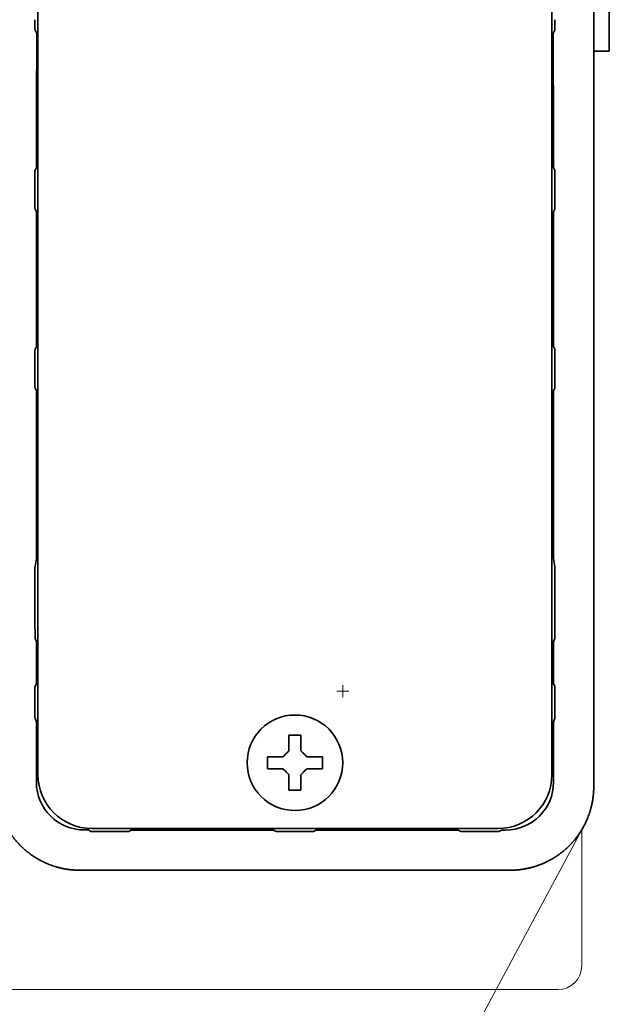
# Model space of a CAD drawing. Extents: x 3940905 to 4145695, y 925352 to 1109797.
# Tile 796 of 1056: x 4037813 to 4037863, y 1101294 to 1101376. Entities that reach past the tile are written whole.
import ezdxf

# ---------------------------------------------------------------- set-up
doc = ezdxf.new("R2010")
doc.units = 0
doc.header["$LTSCALE"] = 750
doc.header["$MEASUREMENT"] = 0
doc.layers.add('CKD Equipments', color=252, linetype='CONTINUOUS', lineweight=0)

msp = doc.modelspace()

# ---------------------------------------------------------------- linework, layer by layer
at = {"layer": 'CKD Equipments', "color": 7, "linetype": 'Continuous', "lineweight": 35}
for p, q in [((4037862.822, 1102023.016, 1423.791), (4037862.822, 1101373.616, 1423.791)), ((4037861.522, 1101372.845, 1423.791), (4037861.522, 1101453.017, 1423.791)), ((4037815.022, 1101313.016, 1423.791), (4037815.022, 1101452.017, 1423.791)), ((4037858.022, 1101452.017, 1423.791), (4037858.022, 1101313.016, 1423.791)), ((4037814.776, 1101375.383, 1423.791), (4037814.924, 1101375.086, 1423.791)), ((4037858.119, 1101375.086, 1423.791), (4037858.267, 1101375.383, 1423.791)), ((4037862.822, 1101373.616, 1423.791), (4037861.522, 1101373.616, 1423.791)), ((4037861.522, 1101368.88, 1423.791), (4037861.522, 1101372.845, 1423.791)), ((4037814.91, 1101371.441, 1423.791), (4037814.906, 1101370.956, 1423.791)), ((4037858.137, 1101370.956, 1423.791), (4037858.133, 1101371.441, 1423.791)), ((4037861.522, 1101312.014, 1423.791), (4037861.522, 1101368.81, 1423.791)), ((4037814.889, 1101366.36, 1423.791), (4037814.889, 1101363.877, 1423.791)), ((4037858.154, 1101363.877, 1423.791), (4037858.154, 1101366.36, 1423.791)), ((4037814.889, 1101363.877, 1423.791), (4037814.776, 1101363.65, 1423.791)), ((4037858.267, 1101363.65, 1423.791), (4037858.154, 1101363.877, 1423.791)), ((4037814.772, 1101361.246, 1423.791), (4037814.772, 1101362.787, 1423.791)), ((4037858.272, 1101362.787, 1423.791), (4037858.272, 1101361.246, 1423.791)), ((4037814.776, 1101360.383, 1423.791), (4037814.889, 1101360.156, 1423.791)), ((4037814.889, 1101360.156, 1423.791), (4037814.889, 1101348.877, 1423.791)), ((4037858.154, 1101360.156, 1423.791), (4037858.267, 1101360.383, 1423.791)), ((4037858.154, 1101348.877, 1423.791), (4037858.154, 1101360.156, 1423.791)), ((4037814.889, 1101348.877, 1423.791), (4037814.776, 1101348.65, 1423.791)), ((4037858.267, 1101348.65, 1423.791), (4037858.154, 1101348.877, 1423.791)), ((4037814.772, 1101346.246, 1423.791), (4037814.772, 1101347.787, 1423.791)), ((4037858.272, 1101347.787, 1423.791), (4037858.272, 1101346.246, 1423.791)), ((4037814.776, 1101345.383, 1423.791), (4037814.889, 1101345.156, 1423.791)), ((4037814.889, 1101345.156, 1423.791), (4037814.889, 1101331.117, 1423.791)), ((4037858.154, 1101345.156, 1423.791), (4037858.267, 1101345.383, 1423.791)), ((4037858.154, 1101331.117, 1423.791), (4037858.154, 1101345.156, 1423.791)), ((4037814.889, 1101331.117, 1423.791), (4037814.776, 1101330.466, 1423.791)), ((4037858.267, 1101330.466, 1423.791), (4037858.154, 1101331.117, 1423.791)), ((4037814.772, 1101326.24, 1423.791), (4037814.772, 1101329.602, 1423.791)), ((4037858.272, 1101329.602, 1423.791), (4037858.272, 1101326.24, 1423.791)), ((4037814.772, 1101326.003, 1423.791), (4037814.776, 1101324.431, 1423.791)), ((4037814.776, 1101324.431, 1423.791), (4037814.894, 1101324.164, 1423.791)), ((4037814.894, 1101320.628, 1423.791), (4037814.894, 1101324.164, 1423.791)), ((4037858.149, 1101324.164, 1423.791), (4037858.267, 1101324.436, 1423.791)), ((4037858.149, 1101324.164, 1423.791), (4037858.149, 1101320.628, 1423.791)), ((4037814.894, 1101320.628, 1423.791), (4037814.776, 1101320.42, 1423.791)), ((4037858.267, 1101320.42, 1423.791), (4037858.149, 1101320.628, 1423.791)), ((4037814.769, 1101319.624, 1423.791), (4037814.769, 1101318.542, 1423.791)), ((4037858.274, 1101318.542, 1423.791), (4037858.274, 1101319.624, 1423.791)), ((4037814.776, 1101317.741, 1423.791), (4037814.894, 1101317.447, 1423.791)), ((4037858.154, 1101317.458, 1423.791), (4037858.267, 1101317.741, 1423.791)), ((4037814.894, 1101312.388, 1423.791), (4037814.894, 1101317.447, 1423.791)), ((4037858.022, 1101317.364, 1423.791), (4037858.154, 1101317.458, 1423.791)), ((4037858.154, 1101312.384, 1423.791), (4037858.154, 1101317.458, 1423.791)), ((4037834.222, 1101314.516, 1423.791), (4037834.222, 1101314.016, 1423.791)), ((4037838.822, 1101314.016, 1423.791), (4037838.822, 1101314.516, 1423.791)), ((4037834.222, 1101314.016, 1423.791), (4037834.222, 1101313.516, 1423.791)), ((4037838.822, 1101313.516, 1423.791), (4037838.822, 1101314.016, 1423.791)), ((4037853.522, 1101308.516, 1423.791), (4037819.521, 1101308.516, 1423.791)), ((4037819.24, 1101308.389, 1423.791), (4037818.894, 1101308.389, 1423.791)), ((4037819.24, 1101308.389, 1423.791), (4037819.45, 1101308.271, 1423.791)), ((4037821.759, 1101308.266, 1423.791), (4037820.314, 1101308.266, 1423.791)), ((4037822.824, 1101308.384, 1423.791), (4037822.623, 1101308.271, 1423.791)), ((4037834.737, 1101308.384, 1423.791), (4037822.824, 1101308.384, 1423.791)), ((4037834.737, 1101308.384, 1423.791), (4037834.964, 1101308.271, 1423.791)), ((4037835.763, 1101308.264, 1423.791), (4037837.28, 1101308.264, 1423.791)), ((4037838.08, 1101308.271, 1423.791), (4037838.307, 1101308.384, 1423.791)), ((4037838.307, 1101308.384, 1423.791), (4037850.145, 1101308.384, 1423.791)), ((4037850.145, 1101308.384, 1423.791), (4037850.421, 1101308.271, 1423.791)), ((4037852.73, 1101308.266, 1423.791), (4037851.284, 1101308.266, 1423.791)), ((4037853.593, 1101308.271, 1423.791), (4037853.795, 1101308.384, 1423.791)), ((4037853.795, 1101308.384, 1423.791), (4037854.154, 1101308.384, 1423.791)), ((4037854.523, 1101305.016, 1423.791), (4037818.517, 1101305.016, 1423.791))]:
    msp.add_line(p, q, dxfattribs=at)
at = {"layer": 'CKD Equipments'}
for p, q in [((4037841.022, 1101320.016, 1423.791), (4037840.022, 1101320.016, 1423.791)), ((4037840.522, 1101320.516, 1423.791), (4037840.522, 1101319.516, 1423.791))]:
    msp.add_line(p, q, dxfattribs=at)
at = {"layer": 'CKD Equipments', "color": 7, "linetype": 'Continuous'}
for p, q in [((4037860.522, 1101308.409, 1423.791), (4037516.778, 1100667.466, 1423.791)), ((4037860.522, 1101308.409, 1423.791), (4037860.522, 1101297.016, 1423.791)), ((4037858.522, 1101295.016, 1423.791), (4037114.522, 1101295.016, 1423.791))]:
    msp.add_line(p, q, dxfattribs=at)
at = {"layer": 'CKD Equipments', "color": 7, "linetype": 'Continuous', "lineweight": 35}
msp.add_circle((4037836.522, 1101314.016, 1423.791), 4, dxfattribs=at)
at = {"layer": 'CKD Equipments', "color": 7, "linetype": 'Continuous'}
msp.add_arc((4037858.522, 1101297.016, 1423.791), 2, 270, 0, dxfattribs=at)
at = {"layer": 'CKD Equipments', "color": 7, "linetype": 'Continuous', "lineweight": 35, "extrusion": (0, 0, -1)}
for centre, major_axis, ratio, start_param, end_param in [((4037814.876, 1101375.33, 1423.791), (0, 5.5), 0.008727, 1.615202, 2.356194), ((4037858.167, 1101375.33, 1423.791), (0, 5.5), 0.008727, 3.926991, 4.667983), ((4037814.946, 1101366.36, 1423.791), (0, 6.5), 0.008727, 4.712389, 5.497787), ((4037858.097, 1101366.36, 1423.791), (0, 6.5), 0.008727, 0.785398, 1.570796), ((4037862.189, 1101368.81, 1423.791), (-0.026, 2), 0.333454, 4.734205, 4.751643), ((4037862.188, 1101368.81, 1423.791), (0, 2), 0.333444, 4.712388, 4.729834), ((4037814.776, 1101326.238, 1423.791), (0, 0.532), 0.008201, 4.254884, 4.715374), ((4037858.267, 1101325.565, 1423.791), (0, 1), 0.004363, 1.117864, 2.575328), ((4037858.267, 1101326.238, 1423.791), (0, 0.532), 0.008201, 1.567811, 2.028301), ((4037814.776, 1101319.622, 1423.791), (0, 0.798), 0.008201, 4.715374, 6.268717), ((4037858.267, 1101319.622, 1423.791), (0, 0.798), 0.008201, 0.014468, 1.567811), ((4037814.776, 1101318.539, 1423.791), (0, 0.798), 0.008201, 3.162031, 4.715374), ((4037858.267, 1101318.539, 1423.791), (0, 0.798), 0.008201, 1.567811, 3.121154), ((4037857.648, 1101317.366, 1423.791), (0.505, 0.092), 0.008941, 0.010307, 0.018986), ((4037854.154, 1101312.384, 1423.791), (-2.829, 2.829), 0.999943, 2.356233, 3.926953), ((4037835.763, 1101308.271, 1423.791), (-0.799, 0), 0.008727, 4.712389, 6.265732), ((4037837.28, 1101308.271, 1423.791), (-0.799, 0), 0.008727, 3.159046, 4.712389)]:
    msp.add_ellipse(centre, major_axis=major_axis, ratio=ratio, start_param=start_param, end_param=end_param, dxfattribs=at)
at = {"layer": 'CKD Equipments', "color": 7, "linetype": 'Continuous', "lineweight": 35}
msp.add_ellipse((4037819.522, 1101313.017, 1423.791), major_axis=(-3.183, -3.183), ratio=0.999695, start_param=5.497939, end_param=7.068431, dxfattribs=at)
at = {"layer": 'CKD Equipments', "color": 7, "linetype": 'Continuous', "lineweight": 35, "extrusion": (-9.86076e-32, -1.17146e-15, -1)}
msp.add_ellipse((4037853.521, 1101313.017, 1423.791), major_axis=(3.183, -3.183), ratio=0.999695, start_param=5.497939, end_param=7.068431, dxfattribs=at)
at = {"layer": 'CKD Equipments', "color": 7, "linetype": 'Continuous', "lineweight": 35, "extrusion": (-4.93038e-31, -1.17146e-15, -1)}
msp.add_ellipse((4037818.894, 1101312.389, 1423.791), major_axis=(-2.829, -2.829), ratio=0.999924, start_param=5.497825, end_param=7.068545, dxfattribs=at)
at = {"layer": 'CKD Equipments', "color": 7, "linetype": 'Continuous', "lineweight": 35}
for points, knots in [([(4037814.772, 1101376.246, 1423.791), (4037814.772, 1101376.203, 1423.791), (4037814.772, 1101376.161, 1423.791), (4037814.772, 1101376.077, 1423.791), (4037814.772, 1101376.036, 1423.791), (4037814.772, 1101375.955, 1423.791), (4037814.772, 1101375.916, 1423.791), (4037814.773, 1101375.84, 1423.791), (4037814.773, 1101375.804, 1423.791), (4037814.773, 1101375.751, 1423.791), (4037814.773, 1101375.733, 1423.791), (4037814.773, 1101375.698, 1423.791), (4037814.774, 1101375.681, 1423.791), (4037814.774, 1101375.631, 1423.791), (4037814.774, 1101375.599, 1423.791), (4037814.775, 1101375.535, 1423.791), (4037814.775, 1101375.489, 1423.791), (4037814.775, 1101375.436, 1423.791), (4037814.776, 1101375.413, 1423.791), (4037814.776, 1101375.398, 1423.791), (4037814.776, 1101375.39, 1423.791), (4037814.776, 1101375.383, 1423.791)], [0, 0, 0, 0, 0.125, 0.125, 0.25, 0.25, 0.375, 0.375, 0.5, 0.5, 0.5625, 0.5625, 0.625, 0.625, 0.75, 0.75, 0.875, 0.9375, 0.96875, 0.96875, 1, 1, 1, 1]), ([(4037858.267, 1101375.383, 1423.791), (4037858.267, 1101375.39, 1423.791), (4037858.267, 1101375.398, 1423.791), (4037858.268, 1101375.413, 1423.791), (4037858.268, 1101375.436, 1423.791), (4037858.268, 1101375.489, 1423.791), (4037858.269, 1101375.535, 1423.791), (4037858.269, 1101375.599, 1423.791), (4037858.269, 1101375.631, 1423.791), (4037858.27, 1101375.681, 1423.791), (4037858.27, 1101375.698, 1423.791), (4037858.27, 1101375.733, 1423.791), (4037858.27, 1101375.751, 1423.791), (4037858.27, 1101375.804, 1423.791), (4037858.271, 1101375.84, 1423.791), (4037858.271, 1101375.916, 1423.791), (4037858.271, 1101375.955, 1423.791), (4037858.271, 1101376.036, 1423.791), (4037858.271, 1101376.077, 1423.791), (4037858.272, 1101376.161, 1423.791), (4037858.272, 1101376.203, 1423.791), (4037858.272, 1101376.246, 1423.791)], [0, 0, 0, 0, 0.03125, 0.03125, 0.0625, 0.125, 0.25, 0.25, 0.375, 0.375, 0.4375, 0.4375, 0.5, 0.5, 0.625, 0.625, 0.75, 0.75, 0.875, 0.875, 1, 1, 1, 1]), ([(4037814.776, 1101363.65, 1423.791), (4037814.776, 1101363.643, 1423.791), (4037814.776, 1101363.635, 1423.791), (4037814.776, 1101363.62, 1423.791), (4037814.775, 1101363.597, 1423.791), (4037814.775, 1101363.544, 1423.791), (4037814.775, 1101363.497, 1423.791), (4037814.774, 1101363.434, 1423.791), (4037814.774, 1101363.402, 1423.791), (4037814.774, 1101363.351, 1423.791), (4037814.773, 1101363.334, 1423.791), (4037814.773, 1101363.3, 1423.791), (4037814.773, 1101363.282, 1423.791), (4037814.773, 1101363.229, 1423.791), (4037814.773, 1101363.193, 1423.791), (4037814.772, 1101363.117, 1423.791), (4037814.772, 1101363.078, 1423.791), (4037814.772, 1101362.997, 1423.791), (4037814.772, 1101362.956, 1423.791), (4037814.772, 1101362.872, 1423.791), (4037814.772, 1101362.83, 1423.791), (4037814.772, 1101362.787, 1423.791)], [0, 0, 0, 0, 0.03125, 0.03125, 0.0625, 0.125, 0.25, 0.25, 0.375, 0.375, 0.4375, 0.4375, 0.5, 0.5, 0.625, 0.625, 0.75, 0.75, 0.875, 0.875, 1, 1, 1, 1]), ([(4037858.272, 1101362.787, 1423.791), (4037858.272, 1101362.83, 1423.791), (4037858.272, 1101362.872, 1423.791), (4037858.271, 1101362.956, 1423.791), (4037858.271, 1101362.997, 1423.791), (4037858.271, 1101363.078, 1423.791), (4037858.271, 1101363.117, 1423.791), (4037858.271, 1101363.193, 1423.791), (4037858.27, 1101363.229, 1423.791), (4037858.27, 1101363.282, 1423.791), (4037858.27, 1101363.3, 1423.791), (4037858.27, 1101363.334, 1423.791), (4037858.27, 1101363.351, 1423.791), (4037858.269, 1101363.402, 1423.791), (4037858.269, 1101363.434, 1423.791), (4037858.269, 1101363.497, 1423.791), (4037858.268, 1101363.544, 1423.791), (4037858.268, 1101363.597, 1423.791), (4037858.268, 1101363.62, 1423.791), (4037858.267, 1101363.635, 1423.791), (4037858.267, 1101363.643, 1423.791), (4037858.267, 1101363.65, 1423.791)], [0, 0, 0, 0, 0.125, 0.125, 0.25, 0.25, 0.375, 0.375, 0.5, 0.5, 0.5625, 0.5625, 0.625, 0.625, 0.75, 0.75, 0.875, 0.9375, 0.96875, 0.96875, 1, 1, 1, 1]), ([(4037814.772, 1101361.246, 1423.791), (4037814.772, 1101361.203, 1423.791), (4037814.772, 1101361.161, 1423.791), (4037814.772, 1101361.077, 1423.791), (4037814.772, 1101361.036, 1423.791), (4037814.772, 1101360.955, 1423.791), (4037814.772, 1101360.916, 1423.791), (4037814.773, 1101360.84, 1423.791), (4037814.773, 1101360.804, 1423.791), (4037814.773, 1101360.751, 1423.791), (4037814.773, 1101360.733, 1423.791), (4037814.773, 1101360.698, 1423.791), (4037814.774, 1101360.681, 1423.791), (4037814.774, 1101360.631, 1423.791), (4037814.774, 1101360.599, 1423.791), (4037814.775, 1101360.535, 1423.791), (4037814.775, 1101360.489, 1423.791), (4037814.775, 1101360.436, 1423.791), (4037814.776, 1101360.413, 1423.791), (4037814.776, 1101360.398, 1423.791), (4037814.776, 1101360.39, 1423.791), (4037814.776, 1101360.383, 1423.791)], [0, 0, 0, 0, 0.125, 0.125, 0.25, 0.25, 0.375, 0.375, 0.5, 0.5, 0.5625, 0.5625, 0.625, 0.625, 0.75, 0.75, 0.875, 0.9375, 0.96875, 0.96875, 1, 1, 1, 1]), ([(4037858.267, 1101360.383, 1423.791), (4037858.267, 1101360.39, 1423.791), (4037858.267, 1101360.398, 1423.791), (4037858.268, 1101360.413, 1423.791), (4037858.268, 1101360.436, 1423.791), (4037858.268, 1101360.489, 1423.791), (4037858.269, 1101360.535, 1423.791), (4037858.269, 1101360.599, 1423.791), (4037858.269, 1101360.631, 1423.791), (4037858.27, 1101360.681, 1423.791), (4037858.27, 1101360.698, 1423.791), (4037858.27, 1101360.733, 1423.791), (4037858.27, 1101360.751, 1423.791), (4037858.27, 1101360.804, 1423.791), (4037858.271, 1101360.84, 1423.791), (4037858.271, 1101360.916, 1423.791), (4037858.271, 1101360.955, 1423.791), (4037858.271, 1101361.036, 1423.791), (4037858.271, 1101361.077, 1423.791), (4037858.272, 1101361.161, 1423.791), (4037858.272, 1101361.203, 1423.791), (4037858.272, 1101361.246, 1423.791)], [0, 0, 0, 0, 0.03125, 0.03125, 0.0625, 0.125, 0.25, 0.25, 0.375, 0.375, 0.4375, 0.4375, 0.5, 0.5, 0.625, 0.625, 0.75, 0.75, 0.875, 0.875, 1, 1, 1, 1]), ([(4037814.776, 1101348.65, 1423.791), (4037814.776, 1101348.643, 1423.791), (4037814.776, 1101348.635, 1423.791), (4037814.776, 1101348.62, 1423.791), (4037814.775, 1101348.597, 1423.791), (4037814.775, 1101348.544, 1423.791), (4037814.775, 1101348.497, 1423.791), (4037814.774, 1101348.434, 1423.791), (4037814.774, 1101348.402, 1423.791), (4037814.774, 1101348.351, 1423.791), (4037814.773, 1101348.334, 1423.791), (4037814.773, 1101348.3, 1423.791), (4037814.773, 1101348.282, 1423.791), (4037814.773, 1101348.229, 1423.791), (4037814.773, 1101348.193, 1423.791), (4037814.772, 1101348.117, 1423.791), (4037814.772, 1101348.078, 1423.791), (4037814.772, 1101347.997, 1423.791), (4037814.772, 1101347.956, 1423.791), (4037814.772, 1101347.872, 1423.791), (4037814.772, 1101347.83, 1423.791), (4037814.772, 1101347.787, 1423.791)], [0, 0, 0, 0, 0.03125, 0.03125, 0.0625, 0.125, 0.25, 0.25, 0.375, 0.375, 0.4375, 0.4375, 0.5, 0.5, 0.625, 0.625, 0.75, 0.75, 0.875, 0.875, 1, 1, 1, 1]), ([(4037858.272, 1101347.787, 1423.791), (4037858.272, 1101347.83, 1423.791), (4037858.272, 1101347.872, 1423.791), (4037858.271, 1101347.956, 1423.791), (4037858.271, 1101347.997, 1423.791), (4037858.271, 1101348.078, 1423.791), (4037858.271, 1101348.117, 1423.791), (4037858.271, 1101348.193, 1423.791), (4037858.27, 1101348.229, 1423.791), (4037858.27, 1101348.282, 1423.791), (4037858.27, 1101348.3, 1423.791), (4037858.27, 1101348.334, 1423.791), (4037858.27, 1101348.351, 1423.791), (4037858.269, 1101348.402, 1423.791), (4037858.269, 1101348.434, 1423.791), (4037858.269, 1101348.497, 1423.791), (4037858.268, 1101348.544, 1423.791), (4037858.268, 1101348.597, 1423.791), (4037858.268, 1101348.62, 1423.791), (4037858.267, 1101348.635, 1423.791), (4037858.267, 1101348.643, 1423.791), (4037858.267, 1101348.65, 1423.791)], [0, 0, 0, 0, 0.125, 0.125, 0.25, 0.25, 0.375, 0.375, 0.5, 0.5, 0.5625, 0.5625, 0.625, 0.625, 0.75, 0.75, 0.875, 0.9375, 0.96875, 0.96875, 1, 1, 1, 1]), ([(4037814.772, 1101346.246, 1423.791), (4037814.772, 1101346.203, 1423.791), (4037814.772, 1101346.161, 1423.791), (4037814.772, 1101346.077, 1423.791), (4037814.772, 1101346.036, 1423.791), (4037814.772, 1101345.955, 1423.791), (4037814.772, 1101345.916, 1423.791), (4037814.773, 1101345.84, 1423.791), (4037814.773, 1101345.804, 1423.791), (4037814.773, 1101345.751, 1423.791), (4037814.773, 1101345.733, 1423.791), (4037814.773, 1101345.698, 1423.791), (4037814.774, 1101345.681, 1423.791), (4037814.774, 1101345.631, 1423.791), (4037814.774, 1101345.599, 1423.791), (4037814.775, 1101345.535, 1423.791), (4037814.775, 1101345.489, 1423.791), (4037814.775, 1101345.436, 1423.791), (4037814.776, 1101345.413, 1423.791), (4037814.776, 1101345.398, 1423.791), (4037814.776, 1101345.39, 1423.791), (4037814.776, 1101345.383, 1423.791)], [0, 0, 0, 0, 0.125, 0.125, 0.25, 0.25, 0.375, 0.375, 0.5, 0.5, 0.5625, 0.5625, 0.625, 0.625, 0.75, 0.75, 0.875, 0.9375, 0.96875, 0.96875, 1, 1, 1, 1]), ([(4037858.267, 1101345.383, 1423.791), (4037858.267, 1101345.39, 1423.791), (4037858.267, 1101345.398, 1423.791), (4037858.268, 1101345.413, 1423.791), (4037858.268, 1101345.436, 1423.791), (4037858.268, 1101345.489, 1423.791), (4037858.269, 1101345.535, 1423.791), (4037858.269, 1101345.599, 1423.791), (4037858.269, 1101345.631, 1423.791), (4037858.27, 1101345.681, 1423.791), (4037858.27, 1101345.698, 1423.791), (4037858.27, 1101345.733, 1423.791), (4037858.27, 1101345.751, 1423.791), (4037858.27, 1101345.804, 1423.791), (4037858.271, 1101345.84, 1423.791), (4037858.271, 1101345.916, 1423.791), (4037858.271, 1101345.955, 1423.791), (4037858.271, 1101346.036, 1423.791), (4037858.271, 1101346.077, 1423.791), (4037858.272, 1101346.161, 1423.791), (4037858.272, 1101346.203, 1423.791), (4037858.272, 1101346.246, 1423.791)], [0, 0, 0, 0, 0.03125, 0.03125, 0.0625, 0.125, 0.25, 0.25, 0.375, 0.375, 0.4375, 0.4375, 0.5, 0.5, 0.625, 0.625, 0.75, 0.75, 0.875, 0.875, 1, 1, 1, 1]), ([(4037814.776, 1101330.466, 1423.791), (4037814.776, 1101330.458, 1423.791), (4037814.776, 1101330.451, 1423.791), (4037814.776, 1101330.436, 1423.791), (4037814.775, 1101330.413, 1423.791), (4037814.775, 1101330.36, 1423.791), (4037814.775, 1101330.313, 1423.791), (4037814.774, 1101330.25, 1423.791), (4037814.774, 1101330.217, 1423.791), (4037814.774, 1101330.167, 1423.791), (4037814.773, 1101330.15, 1423.791), (4037814.773, 1101330.115, 1423.791), (4037814.773, 1101330.098, 1423.791), (4037814.773, 1101330.044, 1423.791), (4037814.773, 1101330.008, 1423.791), (4037814.772, 1101329.932, 1423.791), (4037814.772, 1101329.893, 1423.791), (4037814.772, 1101329.812, 1423.791), (4037814.772, 1101329.771, 1423.791), (4037814.772, 1101329.687, 1423.791), (4037814.772, 1101329.645, 1423.791), (4037814.772, 1101329.602, 1423.791)], [0, 0, 0, 0, 0.03125, 0.03125, 0.0625, 0.125, 0.25, 0.25, 0.375, 0.375, 0.4375, 0.4375, 0.5, 0.5, 0.625, 0.625, 0.75, 0.75, 0.875, 0.875, 1, 1, 1, 1]), ([(4037858.272, 1101329.602, 1423.791), (4037858.272, 1101329.645, 1423.791), (4037858.272, 1101329.687, 1423.791), (4037858.271, 1101329.771, 1423.791), (4037858.271, 1101329.812, 1423.791), (4037858.271, 1101329.893, 1423.791), (4037858.271, 1101329.932, 1423.791), (4037858.271, 1101330.008, 1423.791), (4037858.27, 1101330.044, 1423.791), (4037858.27, 1101330.098, 1423.791), (4037858.27, 1101330.115, 1423.791), (4037858.27, 1101330.15, 1423.791), (4037858.27, 1101330.167, 1423.791), (4037858.269, 1101330.217, 1423.791), (4037858.269, 1101330.25, 1423.791), (4037858.269, 1101330.313, 1423.791), (4037858.268, 1101330.36, 1423.791), (4037858.268, 1101330.413, 1423.791), (4037858.268, 1101330.436, 1423.791), (4037858.267, 1101330.451, 1423.791), (4037858.267, 1101330.458, 1423.791), (4037858.267, 1101330.466, 1423.791)], [0, 0, 0, 0, 0.125, 0.125, 0.25, 0.25, 0.375, 0.375, 0.5, 0.5, 0.5625, 0.5625, 0.625, 0.625, 0.75, 0.75, 0.875, 0.9375, 0.96875, 0.96875, 1, 1, 1, 1]), ([(4037858.267, 1101324.436, 1423.791), (4037858.267, 1101324.436, 1423.791), (4037858.267, 1101324.436, 1423.791), (4037858.267, 1101324.437, 1423.791), (4037858.267, 1101324.438, 1423.791), (4037858.267, 1101324.44, 1423.791), (4037858.267, 1101324.441, 1423.791), (4037858.267, 1101324.445, 1423.791), (4037858.267, 1101324.448, 1423.791), (4037858.268, 1101324.457, 1423.791), (4037858.268, 1101324.462, 1423.791), (4037858.268, 1101324.48, 1423.791), (4037858.268, 1101324.491, 1423.791), (4037858.268, 1101324.526, 1423.791), (4037858.268, 1101324.55, 1423.791), (4037858.269, 1101324.621, 1423.791), (4037858.269, 1101324.67, 1423.791), (4037858.27, 1101324.721, 1423.791)], [0, 0, 0, 0, 0.006838, 0.006838, 0.014658, 0.014658, 0.030298, 0.030298, 0.061579, 0.061579, 0.12414, 0.12414, 0.249263, 0.249263, 0.499509, 0.499509, 1, 1, 1, 1]), ([(4037836.022, 1101316.316, 1423.791), (4037836.022, 1101316.114, 1423.791), (4037836.022, 1101315.904, 1423.791), (4037836.022, 1101315.579, 1423.791), (4037836.022, 1101315.469, 1423.791), (4037836.022, 1101315.245, 1423.791), (4037836.022, 1101315.132, 1423.791), (4037836.022, 1101315.016, 1423.791)], [0, 0, 0, 0, 0.5, 0.5, 0.75, 0.75, 1, 1, 1, 1]), ([(4037838.822, 1101314.516, 1423.791), (4037838.619, 1101314.516, 1423.791), (4037838.409, 1101314.516, 1423.791), (4037838.084, 1101314.516, 1423.791), (4037837.974, 1101314.516, 1423.791), (4037837.75, 1101314.516, 1423.791), (4037837.637, 1101314.516, 1423.791), (4037837.522, 1101314.516, 1423.791)], [0, 0, 0, 0, 0.5, 0.5, 0.75, 0.75, 1, 1, 1, 1]), ([(4037834.222, 1101313.516, 1423.791), (4037834.424, 1101313.516, 1423.791), (4037834.634, 1101313.516, 1423.791), (4037834.959, 1101313.516, 1423.791), (4037835.069, 1101313.516, 1423.791), (4037835.293, 1101313.516, 1423.791), (4037835.406, 1101313.516, 1423.791), (4037835.522, 1101313.516, 1423.791)], [0, 0, 0, 0, 0.5, 0.5, 0.75, 0.75, 1, 1, 1, 1]), ([(4037837.022, 1101311.716, 1423.791), (4037837.022, 1101311.919, 1423.791), (4037837.022, 1101312.129, 1423.791), (4037837.022, 1101312.454, 1423.791), (4037837.022, 1101312.564, 1423.791), (4037837.022, 1101312.788, 1423.791), (4037837.022, 1101312.901, 1423.791), (4037837.022, 1101313.016, 1423.791)], [0, 0, 0, 0, 0.5, 0.5, 0.75, 0.75, 1, 1, 1, 1]), ([(4037818.517, 1101305.016, 1423.791), (4037818.517, 1101305.016, 1423.791), (4037818.517, 1101305.016, 1423.791), (4037818.517, 1101305.016, 1423.791), (4037818.517, 1101305.016, 1423.791), (4037818.516, 1101305.016, 1423.791), (4037818.515, 1101305.016, 1423.791), (4037818.514, 1101305.016, 1423.791), (4037818.513, 1101305.016, 1423.791), (4037818.512, 1101305.016, 1423.791), (4037818.511, 1101305.016, 1423.791), (4037818.509, 1101305.016, 1423.791), (4037818.508, 1101305.016, 1423.791), (4037818.506, 1101305.016, 1423.791), (4037818.504, 1101305.016, 1423.791), (4037818.502, 1101305.016, 1423.791), (4037818.499, 1101305.016, 1423.791), (4037818.497, 1101305.016, 1423.791), (4037818.494, 1101305.017, 1423.791), (4037818.491, 1101305.017, 1423.791), (4037818.488, 1101305.017, 1423.791), (4037818.485, 1101305.017, 1423.791), (4037818.482, 1101305.017, 1423.791), (4037818.479, 1101305.017, 1423.791), (4037818.475, 1101305.017, 1423.791), (4037818.471, 1101305.017, 1423.791), (4037818.468, 1101305.017, 1423.791), (4037818.464, 1101305.017, 1423.791), (4037818.459, 1101305.017, 1423.791), (4037818.455, 1101305.017, 1423.791), (4037818.45, 1101305.017, 1423.791), (4037818.446, 1101305.017, 1423.791), (4037818.441, 1101305.017, 1423.791), (4037818.436, 1101305.017, 1423.791), (4037818.431, 1101305.017, 1423.791), (4037818.426, 1101305.017, 1423.791), (4037818.42, 1101305.017, 1423.791), (4037818.414, 1101305.017, 1423.791), (4037818.409, 1101305.017, 1423.791), (4037818.403, 1101305.017, 1423.791), (4037818.397, 1101305.018, 1423.791), (4037818.39, 1101305.018, 1423.791), (4037818.384, 1101305.018, 1423.791), (4037818.377, 1101305.018, 1423.791), (4037818.371, 1101305.018, 1423.791), (4037818.364, 1101305.018, 1423.791), (4037818.357, 1101305.018, 1423.791), (4037818.35, 1101305.019, 1423.791), (4037818.342, 1101305.019, 1423.791), (4037818.335, 1101305.019, 1423.791), (4037818.327, 1101305.019, 1423.791), (4037818.319, 1101305.019, 1423.791), (4037818.311, 1101305.02, 1423.791), (4037818.303, 1101305.02, 1423.791), (4037818.295, 1101305.02, 1423.791), (4037818.286, 1101305.02, 1423.791), (4037818.278, 1101305.021, 1423.791), (4037818.269, 1101305.021, 1423.791), (4037818.26, 1101305.021, 1423.791), (4037818.251, 1101305.022, 1423.791), (4037818.242, 1101305.022, 1423.791), (4037818.232, 1101305.022, 1423.791), (4037818.223, 1101305.023, 1423.791), (4037818.213, 1101305.023, 1423.791), (4037818.203, 1101305.024, 1423.791), (4037818.193, 1101305.024, 1423.791), (4037818.183, 1101305.025, 1423.791), (4037818.173, 1101305.025, 1423.791), (4037818.162, 1101305.026, 1423.791), (4037818.152, 1101305.026, 1423.791), (4037818.141, 1101305.027, 1423.791), (4037818.13, 1101305.027, 1423.791), (4037818.119, 1101305.028, 1423.791), (4037818.108, 1101305.029, 1423.791), (4037818.096, 1101305.029, 1423.791), (4037818.085, 1101305.03, 1423.791), (4037818.073, 1101305.031, 1423.791), (4037818.061, 1101305.032, 1423.791), (4037818.049, 1101305.032, 1423.791), (4037818.037, 1101305.033, 1423.791), (4037818.024, 1101305.034, 1423.791), (4037818.012, 1101305.035, 1423.791), (4037817.999, 1101305.036, 1423.791), (4037817.986, 1101305.037, 1423.791), (4037817.973, 1101305.038, 1423.791), (4037817.96, 1101305.039, 1423.791), (4037817.947, 1101305.04, 1423.791), (4037817.933, 1101305.041, 1423.791), (4037817.92, 1101305.042, 1423.791), (4037817.906, 1101305.043, 1423.791), (4037817.892, 1101305.045, 1423.791), (4037817.878, 1101305.046, 1423.791), (4037817.765, 1101305.056, 1423.791), (4037817.558, 1101305.081, 1423.791), (4037817.263, 1101305.128, 1423.791), (4037816.985, 1101305.185, 1423.791), (4037816.724, 1101305.249, 1423.791), (4037816.48, 1101305.319, 1423.791), (4037816.253, 1101305.392, 1423.791), (4037816.042, 1101305.468, 1423.791), (4037815.811, 1101305.56, 1423.791), (4037815.558, 1101305.671, 1423.791), (4037815.281, 1101305.808, 1423.791), (4037815.011, 1101305.957, 1423.791), (4037814.749, 1101306.116, 1423.791), (4037814.495, 1101306.287, 1423.791), (4037814.249, 1101306.467, 1423.791), (4037814.013, 1101306.658, 1423.791), (4037813.786, 1101306.857, 1423.791), (4037813.62, 1101307.016, 1423.791), (4037813.511, 1101307.127, 1423.791), (4037813.453, 1101307.186, 1423.791), (4037813.396, 1101307.247, 1423.791), (4037813.34, 1101307.308, 1423.791), (4037813.284, 1101307.37, 1423.791), (4037813.229, 1101307.433, 1423.791), (4037813.175, 1101307.496, 1423.791), (4037813.122, 1101307.56, 1423.791), (4037813.069, 1101307.624, 1423.791), (4037813.017, 1101307.689, 1423.791), (4037812.966, 1101307.755, 1423.791), (4037812.916, 1101307.821, 1423.791), (4037812.867, 1101307.888, 1423.791), (4037812.818, 1101307.956, 1423.791), (4037812.77, 1101308.024, 1423.791), (4037812.723, 1101308.093, 1423.791), (4037812.677, 1101308.162, 1423.791), (4037812.632, 1101308.232, 1423.791), (4037812.587, 1101308.302, 1423.791), (4037812.543, 1101308.373, 1423.791), (4037812.5, 1101308.444, 1423.791), (4037812.458, 1101308.516, 1423.791), (4037812.417, 1101308.588, 1423.791), (4037812.377, 1101308.661, 1423.791), (4037812.338, 1101308.734, 1423.791), (4037812.299, 1101308.808, 1423.791), (4037812.261, 1101308.882, 1423.791), (4037812.225, 1101308.957, 1423.791), (4037812.189, 1101309.032, 1423.791), (4037812.154, 1101309.107, 1423.791), (4037812.12, 1101309.183, 1423.791), (4037812.086, 1101309.259, 1423.791), (4037812.054, 1101309.336, 1423.791), (4037812.023, 1101309.413, 1423.791), (4037811.992, 1101309.491, 1423.791), (4037811.963, 1101309.568, 1423.791), (4037811.934, 1101309.646, 1423.791), (4037811.906, 1101309.725, 1423.791), (4037811.88, 1101309.804, 1423.791), (4037811.854, 1101309.883, 1423.791), (4037811.829, 1101309.962, 1423.791), (4037811.805, 1101310.042, 1423.791), (4037811.782, 1101310.122, 1423.791), (4037811.76, 1101310.202, 1423.791), (4037811.739, 1101310.283, 1423.791), (4037811.719, 1101310.363, 1423.791), (4037811.7, 1101310.444, 1423.791), (4037811.682, 1101310.526, 1423.791), (4037811.664, 1101310.607, 1423.791), (4037811.648, 1101310.689, 1423.791), (4037811.633, 1101310.77, 1423.791), (4037811.619, 1101310.852, 1423.791), (4037811.605, 1101310.935, 1423.791), (4037811.593, 1101311.017, 1423.791), (4037811.581, 1101311.099, 1423.791), (4037811.571, 1101311.182, 1423.791), (4037811.562, 1101311.265, 1423.791), (4037811.553, 1101311.347, 1423.791), (4037811.546, 1101311.43, 1423.791), (4037811.539, 1101311.513, 1423.791), (4037811.534, 1101311.596, 1423.791), (4037811.529, 1101311.679, 1423.791), (4037811.526, 1101311.763, 1423.791), (4037811.524, 1101311.846, 1423.791), (4037811.522, 1101311.929, 1423.791), (4037811.522, 1101311.984, 1423.791), (4037811.522, 1101312.012, 1423.791)], [0, 0, 0, 0, 0.000013, 0.000039, 0.000078, 0.000132, 0.000199, 0.00028, 0.000376, 0.000486, 0.00061, 0.000749, 0.000902, 0.001069, 0.00125, 0.001446, 0.001656, 0.00188, 0.002119, 0.002372, 0.002639, 0.002921, 0.003217, 0.003527, 0.003852, 0.004191, 0.004544, 0.004912, 0.005294, 0.00569, 0.006101, 0.006526, 0.006965, 0.007419, 0.007887, 0.008369, 0.008866, 0.009377, 0.009903, 0.010442, 0.010996, 0.011565, 0.012148, 0.012745, 0.013356, 0.013982, 0.014622, 0.015276, 0.015945, 0.016628, 0.017326, 0.018038, 0.018764, 0.019504, 0.020259, 0.021029, 0.021812, 0.02261, 0.023422, 0.024249, 0.02509, 0.025945, 0.026815, 0.027698, 0.028597, 0.029509, 0.030436, 0.031378, 0.032333, 0.033303, 0.034288, 0.035286, 0.036299, 0.037327, 0.038368, 0.039425, 0.040495, 0.04158, 0.042679, 0.043792, 0.04492, 0.046062, 0.047219, 0.048389, 0.049575, 0.050774, 0.051988, 0.053216, 0.054459, 0.055715, 0.056987, 0.058272, 0.059572, 0.088062, 0.115205, 0.141001, 0.165449, 0.18855, 0.210304, 0.230711, 0.24977, 0.278017, 0.306159, 0.334195, 0.362127, 0.389953, 0.417675, 0.445291, 0.472803, 0.50021, 0.507781, 0.515353, 0.522924, 0.530496, 0.538068, 0.545639, 0.553211, 0.560783, 0.568354, 0.575926, 0.583498, 0.591069, 0.598641, 0.606213, 0.613785, 0.621356, 0.628928, 0.6365, 0.644072, 0.651644, 0.659216, 0.666788, 0.67436, 0.681932, 0.689504, 0.697076, 0.704648, 0.71222, 0.719792, 0.727364, 0.734936, 0.742509, 0.750081, 0.757653, 0.765226, 0.772798, 0.780371, 0.787943, 0.795516, 0.803089, 0.810661, 0.818234, 0.825807, 0.83338, 0.840953, 0.848526, 0.856099, 0.863672, 0.871245, 0.878818, 0.886392, 0.893965, 0.901538, 0.909112, 0.916685, 0.924259, 0.931833, 0.939407, 0.946981, 0.954555, 0.962129, 0.969703, 0.977277, 0.984851, 0.992426, 1, 1, 1, 1]), ([(4037861.522, 1101312.012, 1423.791), (4037861.522, 1101312.012, 1423.791), (4037861.522, 1101312.012, 1423.791), (4037861.522, 1101312.012, 1423.791), (4037861.522, 1101312.011, 1423.791), (4037861.522, 1101312.011, 1423.791), (4037861.522, 1101312.01, 1423.791), (4037861.522, 1101312.009, 1423.791), (4037861.522, 1101312.008, 1423.791), (4037861.522, 1101312.007, 1423.791), (4037861.522, 1101312.006, 1423.791), (4037861.522, 1101312.004, 1423.791), (4037861.522, 1101312.002, 1423.791), (4037861.522, 1101312.001, 1423.791), (4037861.522, 1101311.999, 1423.791), (4037861.522, 1101311.996, 1423.791), (4037861.522, 1101311.994, 1423.791), (4037861.522, 1101311.992, 1423.791), (4037861.522, 1101311.989, 1423.791), (4037861.522, 1101311.986, 1423.791), (4037861.522, 1101311.983, 1423.791), (4037861.522, 1101311.98, 1423.791), (4037861.521, 1101311.977, 1423.791), (4037861.521, 1101311.974, 1423.791), (4037861.521, 1101311.97, 1423.791), (4037861.521, 1101311.966, 1423.791), (4037861.521, 1101311.962, 1423.791), (4037861.521, 1101311.958, 1423.791), (4037861.521, 1101311.954, 1423.791), (4037861.521, 1101311.95, 1423.791), (4037861.521, 1101311.945, 1423.791), (4037861.521, 1101311.941, 1423.791), (4037861.521, 1101311.936, 1423.791), (4037861.521, 1101311.931, 1423.791), (4037861.521, 1101311.926, 1423.791), (4037861.521, 1101311.92, 1423.791), (4037861.521, 1101311.915, 1423.791), (4037861.521, 1101311.909, 1423.791), (4037861.521, 1101311.903, 1423.791), (4037861.521, 1101311.898, 1423.791), (4037861.52, 1101311.891, 1423.791), (4037861.52, 1101311.885, 1423.791), (4037861.52, 1101311.879, 1423.791), (4037861.52, 1101311.872, 1423.791), (4037861.52, 1101311.866, 1423.791), (4037861.52, 1101311.859, 1423.791), (4037861.52, 1101311.852, 1423.791), (4037861.519, 1101311.844, 1423.791), (4037861.519, 1101311.837, 1423.791), (4037861.519, 1101311.83, 1423.791), (4037861.519, 1101311.822, 1423.791), (4037861.519, 1101311.814, 1423.791), (4037861.518, 1101311.806, 1423.791), (4037861.518, 1101311.798, 1423.791), (4037861.518, 1101311.79, 1423.791), (4037861.518, 1101311.781, 1423.791), (4037861.517, 1101311.773, 1423.791), (4037861.517, 1101311.764, 1423.791), (4037861.517, 1101311.755, 1423.791), (4037861.516, 1101311.746, 1423.791), (4037861.516, 1101311.737, 1423.791), (4037861.516, 1101311.727, 1423.791), (4037861.515, 1101311.718, 1423.791), (4037861.515, 1101311.708, 1423.791), (4037861.514, 1101311.698, 1423.791), (4037861.514, 1101311.688, 1423.791), (4037861.513, 1101311.678, 1423.791), (4037861.513, 1101311.668, 1423.791), (4037861.512, 1101311.657, 1423.791), (4037861.512, 1101311.646, 1423.791), (4037861.511, 1101311.636, 1423.791), (4037861.511, 1101311.625, 1423.791), (4037861.51, 1101311.614, 1423.791), (4037861.509, 1101311.602, 1423.791), (4037861.509, 1101311.591, 1423.791), (4037861.508, 1101311.579, 1423.791), (4037861.507, 1101311.568, 1423.791), (4037861.506, 1101311.556, 1423.791), (4037861.506, 1101311.544, 1423.791), (4037861.505, 1101311.531, 1423.791), (4037861.504, 1101311.519, 1423.791), (4037861.503, 1101311.507, 1423.791), (4037861.502, 1101311.494, 1423.791), (4037861.501, 1101311.481, 1423.791), (4037861.5, 1101311.468, 1423.791), (4037861.499, 1101311.455, 1423.791), (4037861.498, 1101311.442, 1423.791), (4037861.497, 1101311.428, 1423.791), (4037861.496, 1101311.415, 1423.791), (4037861.495, 1101311.401, 1423.791), (4037861.493, 1101311.387, 1423.791), (4037861.492, 1101311.373, 1423.791), (4037861.482, 1101311.26, 1423.791), (4037861.457, 1101311.052, 1423.791), (4037861.41, 1101310.758, 1423.791), (4037861.353, 1101310.48, 1423.791), (4037861.289, 1101310.219, 1423.791), (4037861.22, 1101309.975, 1423.791), (4037861.146, 1101309.748, 1423.791), (4037861.07, 1101309.537, 1423.791), (4037860.978, 1101309.306, 1423.791), (4037860.867, 1101309.053, 1423.791), (4037860.73, 1101308.776, 1423.791), (4037860.581, 1101308.506, 1423.791), (4037860.422, 1101308.243, 1423.791), (4037860.251, 1101307.989, 1423.791), (4037860.071, 1101307.744, 1423.791), (4037859.88, 1101307.507, 1423.791), (4037859.681, 1101307.28, 1423.791), (4037859.522, 1101307.115, 1423.791), (4037859.411, 1101307.006, 1423.791), (4037859.352, 1101306.948, 1423.791), (4037859.291, 1101306.891, 1423.791), (4037859.23, 1101306.834, 1423.791), (4037859.168, 1101306.779, 1423.791), (4037859.105, 1101306.724, 1423.791), (4037859.042, 1101306.67, 1423.791), (4037858.978, 1101306.617, 1423.791), (4037858.914, 1101306.564, 1423.791), (4037858.849, 1101306.512, 1423.791), (4037858.783, 1101306.461, 1423.791), (4037858.717, 1101306.411, 1423.791), (4037858.65, 1101306.361, 1423.791), (4037858.582, 1101306.313, 1423.791), (4037858.514, 1101306.265, 1423.791), (4037858.445, 1101306.218, 1423.791), (4037858.376, 1101306.172, 1423.791), (4037858.307, 1101306.126, 1423.791), (4037858.236, 1101306.082, 1423.791), (4037858.165, 1101306.038, 1423.791), (4037858.094, 1101305.995, 1423.791), (4037858.022, 1101305.953, 1423.791), (4037857.95, 1101305.912, 1423.791), (4037857.877, 1101305.872, 1423.791), (4037857.804, 1101305.832, 1423.791), (4037857.73, 1101305.794, 1423.791), (4037857.656, 1101305.756, 1423.791), (4037857.581, 1101305.719, 1423.791), (4037857.506, 1101305.683, 1423.791), (4037857.431, 1101305.648, 1423.791), (4037857.355, 1101305.614, 1423.791), (4037857.279, 1101305.581, 1423.791), (4037857.202, 1101305.549, 1423.791), (4037857.125, 1101305.517, 1423.791), (4037857.048, 1101305.487, 1423.791), (4037856.97, 1101305.457, 1423.791), (4037856.892, 1101305.429, 1423.791), (4037856.813, 1101305.401, 1423.791), (4037856.734, 1101305.374, 1423.791), (4037856.655, 1101305.349, 1423.791), (4037856.576, 1101305.324, 1423.791), (4037856.496, 1101305.3, 1423.791), (4037856.416, 1101305.277, 1423.791), (4037856.336, 1101305.255, 1423.791), (4037856.255, 1101305.234, 1423.791), (4037856.175, 1101305.214, 1423.791), (4037856.094, 1101305.195, 1423.791), (4037856.012, 1101305.176, 1423.791), (4037855.931, 1101305.159, 1423.791), (4037855.849, 1101305.143, 1423.791), (4037855.768, 1101305.128, 1423.791), (4037855.686, 1101305.113, 1423.791), (4037855.603, 1101305.1, 1423.791), (4037855.521, 1101305.088, 1423.791), (4037855.439, 1101305.076, 1423.791), (4037855.356, 1101305.066, 1423.791), (4037855.273, 1101305.056, 1423.791), (4037855.191, 1101305.048, 1423.791), (4037855.108, 1101305.041, 1423.791), (4037855.025, 1101305.034, 1423.791), (4037854.942, 1101305.029, 1423.791), (4037854.859, 1101305.024, 1423.791), (4037854.776, 1101305.021, 1423.791), (4037854.692, 1101305.018, 1423.791), (4037854.609, 1101305.017, 1423.791), (4037854.554, 1101305.017, 1423.791), (4037854.526, 1101305.016, 1423.791)], [0, 0, 0, 0, 0.000013, 0.000039, 0.000078, 0.000132, 0.000199, 0.00028, 0.000376, 0.000486, 0.00061, 0.000749, 0.000902, 0.001069, 0.00125, 0.001446, 0.001656, 0.00188, 0.002119, 0.002372, 0.002639, 0.002921, 0.003217, 0.003527, 0.003852, 0.004191, 0.004544, 0.004912, 0.005294, 0.00569, 0.006101, 0.006526, 0.006965, 0.007419, 0.007887, 0.008369, 0.008866, 0.009377, 0.009903, 0.010442, 0.010996, 0.011565, 0.012148, 0.012745, 0.013356, 0.013982, 0.014622, 0.015276, 0.015945, 0.016628, 0.017326, 0.018038, 0.018764, 0.019504, 0.020259, 0.021029, 0.021812, 0.02261, 0.023422, 0.024249, 0.02509, 0.025945, 0.026815, 0.027698, 0.028597, 0.029509, 0.030436, 0.031378, 0.032333, 0.033303, 0.034288, 0.035286, 0.036299, 0.037327, 0.038368, 0.039425, 0.040495, 0.04158, 0.042679, 0.043792, 0.04492, 0.046062, 0.047219, 0.048389, 0.049575, 0.050774, 0.051988, 0.053216, 0.054459, 0.055715, 0.056987, 0.058272, 0.059572, 0.088062, 0.115205, 0.141001, 0.165449, 0.18855, 0.210304, 0.230711, 0.24977, 0.278017, 0.306159, 0.334195, 0.362127, 0.389953, 0.417675, 0.445291, 0.472803, 0.50021, 0.507781, 0.515353, 0.522924, 0.530496, 0.538068, 0.545639, 0.553211, 0.560783, 0.568354, 0.575926, 0.583498, 0.591069, 0.598641, 0.606213, 0.613785, 0.621356, 0.628928, 0.6365, 0.644072, 0.651644, 0.659216, 0.666788, 0.67436, 0.681932, 0.689504, 0.697076, 0.704648, 0.71222, 0.719792, 0.727364, 0.734936, 0.742509, 0.750081, 0.757653, 0.765226, 0.772798, 0.780371, 0.787943, 0.795516, 0.803089, 0.810661, 0.818234, 0.825807, 0.83338, 0.840953, 0.848526, 0.856099, 0.863672, 0.871245, 0.878818, 0.886392, 0.893965, 0.901538, 0.909112, 0.916685, 0.924259, 0.931833, 0.939407, 0.946981, 0.954555, 0.962129, 0.969703, 0.977277, 0.984851, 0.992426, 1, 1, 1, 1]), ([(4037819.45, 1101308.271, 1423.791), (4037819.457, 1101308.271, 1423.791), (4037819.465, 1101308.271, 1423.791), (4037819.48, 1101308.27, 1423.791), (4037819.503, 1101308.27, 1423.791), (4037819.556, 1101308.27, 1423.791), (4037819.603, 1101308.269, 1423.791), (4037819.666, 1101308.269, 1423.791), (4037819.698, 1101308.269, 1423.791), (4037819.749, 1101308.268, 1423.791), (4037819.766, 1101308.268, 1423.791), (4037819.8, 1101308.268, 1423.791), (4037819.818, 1101308.268, 1423.791), (4037819.871, 1101308.268, 1423.791), (4037819.907, 1101308.267, 1423.791), (4037819.983, 1101308.267, 1423.791), (4037820.022, 1101308.267, 1423.791), (4037820.103, 1101308.267, 1423.791), (4037820.144, 1101308.267, 1423.791), (4037820.228, 1101308.266, 1423.791), (4037820.27, 1101308.266, 1423.791), (4037820.314, 1101308.266, 1423.791)], [0, 0, 0, 0, 0.03125, 0.03125, 0.0625, 0.125, 0.25, 0.25, 0.375, 0.375, 0.4375, 0.4375, 0.5, 0.5, 0.625, 0.625, 0.75, 0.75, 0.875, 0.875, 1, 1, 1, 1]), ([(4037821.759, 1101308.266, 1423.791), (4037821.802, 1101308.266, 1423.791), (4037821.845, 1101308.266, 1423.791), (4037821.928, 1101308.267, 1423.791), (4037821.969, 1101308.267, 1423.791), (4037822.05, 1101308.267, 1423.791), (4037822.089, 1101308.267, 1423.791), (4037822.165, 1101308.267, 1423.791), (4037822.202, 1101308.268, 1423.791), (4037822.255, 1101308.268, 1423.791), (4037822.272, 1101308.268, 1423.791), (4037822.307, 1101308.268, 1423.791), (4037822.324, 1101308.268, 1423.791), (4037822.374, 1101308.269, 1423.791), (4037822.407, 1101308.269, 1423.791), (4037822.47, 1101308.269, 1423.791), (4037822.516, 1101308.27, 1423.791), (4037822.57, 1101308.27, 1423.791), (4037822.592, 1101308.27, 1423.791), (4037822.607, 1101308.271, 1423.791), (4037822.615, 1101308.271, 1423.791), (4037822.623, 1101308.271, 1423.791)], [0, 0, 0, 0, 0.125, 0.125, 0.25, 0.25, 0.375, 0.375, 0.5, 0.5, 0.5625, 0.5625, 0.625, 0.625, 0.75, 0.75, 0.875, 0.9375, 0.96875, 0.96875, 1, 1, 1, 1]), ([(4037850.421, 1101308.271, 1423.791), (4037850.428, 1101308.271, 1423.791), (4037850.436, 1101308.271, 1423.791), (4037850.451, 1101308.27, 1423.791), (4037850.474, 1101308.27, 1423.791), (4037850.527, 1101308.27, 1423.791), (4037850.573, 1101308.269, 1423.791), (4037850.637, 1101308.269, 1423.791), (4037850.669, 1101308.269, 1423.791), (4037850.719, 1101308.268, 1423.791), (4037850.736, 1101308.268, 1423.791), (4037850.771, 1101308.268, 1423.791), (4037850.788, 1101308.268, 1423.791), (4037850.842, 1101308.268, 1423.791), (4037850.878, 1101308.267, 1423.791), (4037850.954, 1101308.267, 1423.791), (4037850.993, 1101308.267, 1423.791), (4037851.074, 1101308.267, 1423.791), (4037851.115, 1101308.267, 1423.791), (4037851.199, 1101308.266, 1423.791), (4037851.241, 1101308.266, 1423.791), (4037851.284, 1101308.266, 1423.791)], [0, 0, 0, 0, 0.03125, 0.03125, 0.0625, 0.125, 0.25, 0.25, 0.375, 0.375, 0.4375, 0.4375, 0.5, 0.5, 0.625, 0.625, 0.75, 0.75, 0.875, 0.875, 1, 1, 1, 1]), ([(4037852.73, 1101308.266, 1423.791), (4037852.773, 1101308.266, 1423.791), (4037852.815, 1101308.266, 1423.791), (4037852.899, 1101308.267, 1423.791), (4037852.94, 1101308.267, 1423.791), (4037853.021, 1101308.267, 1423.791), (4037853.06, 1101308.267, 1423.791), (4037853.136, 1101308.267, 1423.791), (4037853.172, 1101308.268, 1423.791), (4037853.226, 1101308.268, 1423.791), (4037853.243, 1101308.268, 1423.791), (4037853.278, 1101308.268, 1423.791), (4037853.295, 1101308.268, 1423.791), (4037853.345, 1101308.269, 1423.791), (4037853.377, 1101308.269, 1423.791), (4037853.441, 1101308.269, 1423.791), (4037853.487, 1101308.27, 1423.791), (4037853.54, 1101308.27, 1423.791), (4037853.563, 1101308.27, 1423.791), (4037853.578, 1101308.271, 1423.791), (4037853.586, 1101308.271, 1423.791), (4037853.593, 1101308.271, 1423.791)], [0, 0, 0, 0, 0.125, 0.125, 0.25, 0.25, 0.375, 0.375, 0.5, 0.5, 0.5625, 0.5625, 0.625, 0.625, 0.75, 0.75, 0.875, 0.9375, 0.96875, 0.96875, 1, 1, 1, 1])]:
    msp.add_open_spline(points, degree=3, knots=knots, dxfattribs=at)
for points in [[(4037837.022, 1101316.316, 1423.791), (4037836.855, 1101316.316, 1423.791), (4037836.522, 1101316.316, 1423.791), (4037836.188, 1101316.316, 1423.791), (4037836.022, 1101316.316, 1423.791)], [(4037837.022, 1101315.016, 1423.791), (4037837.022, 1101315.071, 1423.791), (4037837.022, 1101315.179, 1423.791), (4037837.022, 1101315.34, 1423.791), (4037837.022, 1101315.499, 1423.791), (4037837.022, 1101315.655, 1423.791), (4037837.022, 1101315.806, 1423.791), (4037837.022, 1101315.963, 1423.791), (4037837.022, 1101316.129, 1423.791), (4037837.022, 1101316.252, 1423.791), (4037837.022, 1101316.316, 1423.791)], [(4037835.522, 1101314.516, 1423.791), (4037835.467, 1101314.516, 1423.791), (4037835.359, 1101314.516, 1423.791), (4037835.198, 1101314.516, 1423.791), (4037835.039, 1101314.516, 1423.791), (4037834.883, 1101314.516, 1423.791), (4037834.732, 1101314.516, 1423.791), (4037834.575, 1101314.516, 1423.791), (4037834.409, 1101314.516, 1423.791), (4037834.286, 1101314.516, 1423.791), (4037834.222, 1101314.516, 1423.791)], [(4037836.022, 1101315.016, 1423.791), (4037835.996, 1101314.99, 1423.791), (4037835.944, 1101314.939, 1423.791), (4037835.871, 1101314.865, 1423.791), (4037835.799, 1101314.794, 1423.791), (4037835.729, 1101314.724, 1423.791), (4037835.66, 1101314.654, 1423.791), (4037835.591, 1101314.585, 1423.791), (4037835.545, 1101314.539, 1423.791), (4037835.522, 1101314.516, 1423.791)], [(4037837.522, 1101314.516, 1423.791), (4037837.498, 1101314.54, 1423.791), (4037837.45, 1101314.588, 1423.791), (4037837.379, 1101314.659, 1423.791), (4037837.308, 1101314.73, 1423.791), (4037837.236, 1101314.802, 1423.791), (4037837.165, 1101314.873, 1423.791), (4037837.093, 1101314.945, 1423.791), (4037837.045, 1101314.993, 1423.791), (4037837.022, 1101315.016, 1423.791)], [(4037835.522, 1101313.516, 1423.791), (4037835.545, 1101313.493, 1423.791), (4037835.593, 1101313.445, 1423.791), (4037835.664, 1101313.374, 1423.791), (4037835.736, 1101313.302, 1423.791), (4037835.807, 1101313.231, 1423.791), (4037835.879, 1101313.159, 1423.791), (4037835.95, 1101313.088, 1423.791), (4037835.998, 1101313.04, 1423.791), (4037836.022, 1101313.016, 1423.791)], [(4037837.022, 1101313.016, 1423.791), (4037837.048, 1101313.042, 1423.791), (4037837.099, 1101313.094, 1423.791), (4037837.173, 1101313.167, 1423.791), (4037837.244, 1101313.239, 1423.791), (4037837.314, 1101313.309, 1423.791), (4037837.384, 1101313.379, 1423.791), (4037837.453, 1101313.447, 1423.791), (4037837.499, 1101313.493, 1423.791), (4037837.522, 1101313.516, 1423.791)], [(4037837.522, 1101313.516, 1423.791), (4037837.576, 1101313.516, 1423.791), (4037837.684, 1101313.516, 1423.791), (4037837.846, 1101313.516, 1423.791), (4037838.004, 1101313.516, 1423.791), (4037838.16, 1101313.516, 1423.791), (4037838.312, 1101313.516, 1423.791), (4037838.468, 1101313.516, 1423.791), (4037838.634, 1101313.516, 1423.791), (4037838.758, 1101313.516, 1423.791), (4037838.822, 1101313.516, 1423.791)], [(4037836.022, 1101313.016, 1423.791), (4037836.022, 1101312.962, 1423.791), (4037836.022, 1101312.854, 1423.791), (4037836.022, 1101312.692, 1423.791), (4037836.022, 1101312.534, 1423.791), (4037836.022, 1101312.378, 1423.791), (4037836.022, 1101312.226, 1423.791), (4037836.022, 1101312.07, 1423.791), (4037836.022, 1101311.904, 1423.791), (4037836.022, 1101311.78, 1423.791), (4037836.022, 1101311.716, 1423.791)], [(4037836.022, 1101311.716, 1423.791), (4037836.188, 1101311.716, 1423.791), (4037836.522, 1101311.716, 1423.791), (4037836.855, 1101311.716, 1423.791), (4037837.022, 1101311.716, 1423.791)]]:
    msp.add_open_spline(points, degree=3, dxfattribs=at)

doc.saveas('drawing.dxf')
